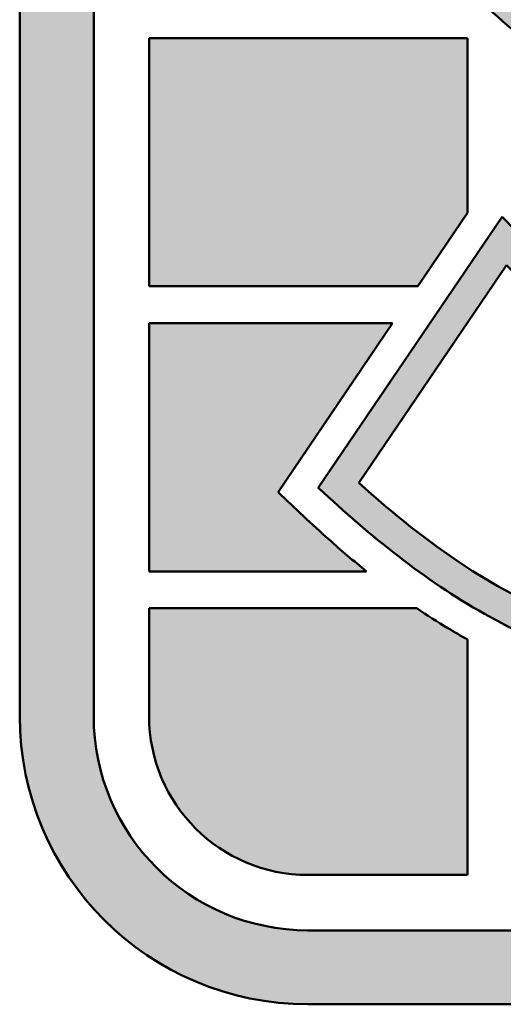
# Model space of a CAD drawing. Header units: inches. Extents: x 5 to 1128, y -85 to 748.
# Tile 513 of 656: x 917.58 to 922.79, y 69.66 to 80.26. Entities that reach past the tile are written whole.
import ezdxf
from ezdxf.enums import TextEntityAlignment as Align

# ---------------------------------------------------------------- set-up
doc = ezdxf.new("R2010")
doc.units = ezdxf.units.IN
doc.header["$LTSCALE"] = 32
doc.header["$MEASUREMENT"] = 0
doc.layers.add('No Plot', color=7, linetype='Continuous', lineweight=25, plot=False)
doc.layers.add('Title (ANSI)', color=7, linetype='Continuous', lineweight=50)
doc.styles.get("Standard").update_dxf_attribs({"font": 'arial.ttf'})

# ---------------------------------------------------------------- blocks, each defined once
blk = doc.blocks.new('Title Blocks SUPERIOR TITLE')
at = {"lineweight": 25}
h = blk.add_hatch(color=256, dxfattribs=at)
edge = h.paths.add_edge_path()
edge.add_arc((48.40151870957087, 4.51475434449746), 0.09685193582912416, 0, 90)
edge.add_line((48.40151870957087, 4.611606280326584), (48.05526364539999, 4.611606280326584))
edge.add_arc((48.05526364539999, 4.51475434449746), 0.09685193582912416, 90, 180)
edge.add_line((47.95841170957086, 4.51475434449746), (47.95841170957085, 4.046202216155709))
edge.add_arc((48.05526364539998, 4.046202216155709), 0.09685193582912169, 180, 270)
edge.add_line((48.05526364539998, 3.949350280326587), (48.40151870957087, 3.949350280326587))
edge.add_arc((48.40151870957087, 4.046202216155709), 0.09685193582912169, 270, 360)
edge.add_line((48.49837064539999, 4.046202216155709), (48.49837064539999, 4.141587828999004))
edge.add_spline(control_points=[(48.49837064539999, 4.141587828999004), (48.49674123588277, 4.142162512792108), (48.49127247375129, 4.144234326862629), (48.48284872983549, 4.148197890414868), (48.47639118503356, 4.152135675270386), (48.47352409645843, 4.154046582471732)], knot_values=[0.3123668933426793, 0.3123668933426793, 0.3123668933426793, 0.3123668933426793, 0.3271695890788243, 0.362457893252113, 0.3919607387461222, 0.3919607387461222, 0.3919607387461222, 0.3919607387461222], degree=3, periodic=0)
edge.add_line((48.47352409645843, 4.154046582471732), (48.47352409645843, 4.046202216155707))
edge.add_arc((48.40151870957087, 4.046202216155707), 0.07200538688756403, -90, 0, ccw=False)
edge.add_line((48.40151870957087, 3.974196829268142), (48.05526364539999, 3.974196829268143))
edge.add_arc((48.05526364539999, 4.046202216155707), 0.07200538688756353, 180, 270, ccw=False)
edge.add_line((47.98325825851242, 4.046202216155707), (47.98325825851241, 4.514754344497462))
edge.add_arc((48.05526364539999, 4.514754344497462), 0.07200538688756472, 90, 180, ccw=False)
edge.add_line((48.05526364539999, 4.586759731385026), (48.40151870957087, 4.586759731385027))
edge.add_arc((48.40151870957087, 4.514754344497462), 0.07200538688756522, 0, 90, ccw=False)
edge.add_line((48.47352409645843, 4.514754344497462), (48.47352409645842, 4.394317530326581))
edge.add_line((48.47352409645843, 4.394317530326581), (48.49837064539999, 4.394317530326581))
edge.add_line((48.49837064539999, 4.394317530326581), (48.49837064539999, 4.514754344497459))
h = blk.add_hatch(color=256, dxfattribs=at)
edge = h.paths.add_edge_path(flags=0)
edge.add_line((48.12203232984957, 4.19792422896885), (48.07237283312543, 4.124677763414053))
edge.add_spline(control_points=[(48.07237283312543, 4.124677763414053), (48.08389312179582, 4.114359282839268), (48.09548218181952, 4.104968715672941), (48.13690336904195, 4.077860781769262), (48.17134712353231, 4.065442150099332), (48.24062919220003, 4.0571486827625), (48.27599599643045, 4.061759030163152), (48.33854585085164, 4.089840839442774), (48.36454405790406, 4.112935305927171), (48.39252985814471, 4.172570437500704), (48.39486209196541, 4.20835291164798), (48.37856456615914, 4.254278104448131), (48.36942254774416, 4.268176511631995), (48.34539830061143, 4.291678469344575), (48.33089450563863, 4.3010988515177), (48.29802154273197, 4.315908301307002), (48.2793471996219, 4.322218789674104), (48.25363411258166, 4.331817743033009), (48.24634366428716, 4.334542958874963), (48.23532956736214, 4.338844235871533), (48.2316196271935, 4.340331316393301), (48.22400414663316, 4.343524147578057), (48.22000717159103, 4.345140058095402), (48.21320914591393, 4.348821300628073), (48.21091018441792, 4.35019874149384), (48.20638407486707, 4.353429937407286), (48.20447086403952, 4.355050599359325), (48.20197228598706, 4.357241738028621), (48.20105639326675, 4.358082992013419), (48.19899528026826, 4.360145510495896), (48.19698832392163, 4.362384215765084), (48.19312222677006, 4.368599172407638), (48.19131228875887, 4.374053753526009), (48.18977312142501, 4.384550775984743), (48.19070549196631, 4.391965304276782), (48.19852012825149, 4.406274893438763), (48.2053834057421, 4.41189060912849), (48.21682146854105, 4.417624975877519), (48.22254251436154, 4.418834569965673), (48.23386422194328, 4.420832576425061), (48.24173978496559, 4.421632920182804), (48.26143970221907, 4.420545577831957), (48.27078517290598, 4.418169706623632), (48.29669913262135, 4.410116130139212), (48.31234503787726, 4.402127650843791), (48.33185781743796, 4.387354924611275), (48.33704662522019, 4.38273038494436), (48.34187494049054, 4.378085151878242)], knot_values=[-2.611226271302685, -2.611226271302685, -2.611226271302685, -2.611226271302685, -2.473136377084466, -2.473136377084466, -2.145660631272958, -2.145660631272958, -1.818184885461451, -1.818184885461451, -1.490709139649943, -1.490709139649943, -1.163233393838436, -1.163233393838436, -0.9947895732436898, -0.9947895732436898, -0.8263457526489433, -0.8263457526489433, -0.6579019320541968, -0.6579019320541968, -0.591755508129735, -0.591755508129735, -0.5586822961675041, -0.5586822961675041, -0.5256090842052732, -0.5256090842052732, -0.5103147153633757, -0.5103147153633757, -0.4950203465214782, -0.4950203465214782, -0.4873731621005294, -0.4873731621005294, -0.4797259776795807, -0.4797259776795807, -0.4672508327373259, -0.4672508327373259, -0.4398184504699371, -0.4398184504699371, -0.4123860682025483, -0.4123860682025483, -0.3799577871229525, -0.3799577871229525, -0.329556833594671, -0.329556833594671, -0.2534842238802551, -0.2534842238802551, -0.1267421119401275, -0.1267421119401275, -0.07348932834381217, -0.07348932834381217, -0.07348932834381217, -0.07348932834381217], degree=3, periodic=0)
edge.add_line((48.34187494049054, 4.378085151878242), (48.38437087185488, 4.447678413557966))
edge.add_spline(control_points=[(48.38437087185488, 4.447678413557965), (48.36984442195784, 4.460583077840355), (48.35491558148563, 4.470924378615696), (48.31602962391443, 4.489942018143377), (48.29255339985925, 4.496786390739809), (48.24439996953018, 4.502624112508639), (48.21997523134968, 4.5015072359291), (48.16495875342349, 4.48770360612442), (48.13462879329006, 4.470535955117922), (48.0974059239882, 4.422444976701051), (48.08875817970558, 4.390668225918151), (48.09405916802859, 4.326116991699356), (48.11237698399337, 4.296722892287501), (48.16204397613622, 4.263301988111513), (48.18842777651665, 4.254071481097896), (48.22453955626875, 4.241225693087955), (48.23339374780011, 4.238045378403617), (48.24908233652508, 4.231943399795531), (48.25609057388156, 4.229148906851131), (48.26707464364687, 4.223173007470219), (48.27011363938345, 4.221439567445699), (48.27824309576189, 4.215706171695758), (48.28290853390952, 4.211569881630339), (48.28979789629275, 4.199092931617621), (48.29086555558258, 4.192538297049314), (48.2906459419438, 4.177307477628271), (48.28580914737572, 4.166283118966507), (48.2731222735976, 4.153442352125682), (48.26581417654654, 4.149899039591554), (48.25259501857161, 4.145498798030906), (48.24635676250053, 4.144525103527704), (48.2263119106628, 4.143212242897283), (48.21313872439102, 4.145754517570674), (48.18202166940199, 4.155328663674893), (48.16451373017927, 4.163997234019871), (48.13859567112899, 4.182349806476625), (48.12987961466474, 4.190166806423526), (48.12203232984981, 4.197924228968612)], knot_values=[-2.555228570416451, -2.555228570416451, -2.555228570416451, -2.555228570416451, -2.376769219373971, -2.376769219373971, -2.149637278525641, -2.149637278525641, -1.922505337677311, -1.922505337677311, -1.607123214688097, -1.607123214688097, -1.303119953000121, -1.303119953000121, -0.9648440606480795, -0.9648440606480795, -0.7153041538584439, -0.7153041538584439, -0.6364525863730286, -0.6364525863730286, -0.5784688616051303, -0.5784688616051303, -0.5487394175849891, -0.5487394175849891, -0.5243886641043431, -0.5243886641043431, -0.5000379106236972, -0.5000379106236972, -0.4598585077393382, -0.4598585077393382, -0.4196791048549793, -0.4196791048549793, -0.3794997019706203, -0.3794997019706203, -0.2890265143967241, -0.2890265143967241, -0.136822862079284, -0.136822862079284, -0.04867258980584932, -0.04867258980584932, -0.04867258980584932, -0.04867258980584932], degree=3, periodic=0)
edge = h.paths.add_edge_path()
edge.add_spline(control_points=[(48.05877050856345, 4.123063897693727), (48.07641890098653, 4.106730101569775), (48.09428552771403, 4.092036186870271), (48.15847185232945, 4.056147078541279), (48.21024418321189, 4.044502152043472), (48.30856415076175, 4.058299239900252), (48.35636583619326, 4.084253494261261), (48.39309894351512, 4.145677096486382), (48.39985296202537, 4.168015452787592), (48.40219916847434, 4.213627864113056), (48.39794447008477, 4.236527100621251), (48.37731896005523, 4.276597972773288), (48.36105991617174, 4.292996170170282), (48.32242487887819, 4.318155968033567), (48.29987290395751, 4.325645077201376), (48.26890446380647, 4.337171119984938), (48.26093571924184, 4.340126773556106), (48.24479921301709, 4.346238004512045), (48.23696290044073, 4.349245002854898), (48.22465836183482, 4.354535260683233), (48.22048996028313, 4.356387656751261), (48.21433410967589, 4.360409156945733), (48.21255492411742, 4.361781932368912), (48.20944173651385, 4.364451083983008), (48.20837863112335, 4.365344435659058), (48.20454951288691, 4.369328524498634), (48.20202588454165, 4.373773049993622), (48.20045394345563, 4.381769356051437), (48.20060257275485, 4.385046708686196), (48.20341590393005, 4.395608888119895), (48.20845598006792, 4.401469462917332), (48.21976050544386, 4.407867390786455), (48.22522747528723, 4.408818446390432), (48.23771197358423, 4.410951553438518), (48.24619531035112, 4.41143760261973), (48.26434451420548, 4.408994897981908), (48.2739490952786, 4.406688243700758), (48.29761200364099, 4.398099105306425), (48.3107489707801, 4.390749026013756), (48.33042192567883, 4.375101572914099), (48.33723442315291, 4.368255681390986), (48.34385029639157, 4.36145440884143)], knot_values=[0.03753271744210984, 0.03753271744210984, 0.03753271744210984, 0.03753271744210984, 0.2457121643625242, 0.2457121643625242, 0.6937600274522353, 0.6937600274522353, 1.141807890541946, 1.141807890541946, 1.351168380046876, 1.351168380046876, 1.560528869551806, 1.560528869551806, 1.769889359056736, 1.769889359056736, 1.979249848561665, 1.979249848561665, 2.052495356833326, 2.052495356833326, 2.125740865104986, 2.125740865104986, 2.160647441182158, 2.160647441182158, 2.175364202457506, 2.175364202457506, 2.190080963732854, 2.190080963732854, 2.204797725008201, 2.204797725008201, 2.226855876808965, 2.226855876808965, 2.25865994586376, 2.25865994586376, 2.299207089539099, 2.299207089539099, 2.357341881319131, 2.357341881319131, 2.438938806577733, 2.438938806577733, 2.55698120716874, 2.55698120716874, 2.637490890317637, 2.637490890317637, 2.637490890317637, 2.637490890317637], degree=3, periodic=0)
edge.add_line((48.34385029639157, 4.36145440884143), (48.39765634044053, 4.449569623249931))
edge.add_spline(control_points=[(48.39765634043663, 4.449569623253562), (48.38524605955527, 4.461390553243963), (48.37272156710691, 4.471556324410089), (48.34147403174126, 4.48989645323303), (48.3236357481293, 4.497661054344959), (48.26483195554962, 4.514212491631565), (48.22114348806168, 4.515091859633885), (48.15045771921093, 4.491776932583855), (48.12137935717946, 4.473173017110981), (48.08531686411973, 4.420203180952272), (48.07760756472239, 4.386493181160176), (48.08465043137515, 4.327462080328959), (48.09672692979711, 4.302859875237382), (48.13206598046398, 4.268839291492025), (48.15171532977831, 4.257909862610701), (48.19505259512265, 4.240178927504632), (48.21725891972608, 4.233292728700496), (48.24820215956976, 4.221145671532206), (48.25622216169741, 4.217788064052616), (48.26788636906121, 4.210324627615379), (48.27184026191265, 4.208242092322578), (48.27986922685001, 4.196972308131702), (48.28078187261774, 4.190456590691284), (48.2798738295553, 4.179079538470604), (48.2769688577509, 4.172557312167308), (48.26952000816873, 4.16416237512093), (48.26481700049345, 4.16118899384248), (48.25583063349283, 4.157233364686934), (48.25128979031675, 4.156046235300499), (48.23436868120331, 4.153207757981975), (48.2219325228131, 4.154557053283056), (48.19928760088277, 4.160455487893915), (48.18885598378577, 4.164694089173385), (48.16147208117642, 4.177767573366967), (48.14515647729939, 4.189529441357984), (48.12777892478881, 4.206660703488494), (48.12415032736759, 4.210453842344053), (48.12057678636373, 4.214226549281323)], knot_values=[0.02352954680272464, 0.02352954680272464, 0.02352954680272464, 0.02352954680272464, 0.1734054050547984, 0.1734054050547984, 0.3468108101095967, 0.3468108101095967, 0.7210667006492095, 0.7210667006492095, 1.018589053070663, 1.018589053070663, 1.316111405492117, 1.316111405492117, 1.563749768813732, 1.563749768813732, 1.767977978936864, 1.767977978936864, 1.972206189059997, 1.972206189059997, 2.042371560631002, 2.042371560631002, 2.075170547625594, 2.075170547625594, 2.107969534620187, 2.107969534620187, 2.140768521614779, 2.140768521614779, 2.173567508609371, 2.173567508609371, 2.206366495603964, 2.206366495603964, 2.298331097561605, 2.298331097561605, 2.390295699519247, 2.390295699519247, 2.545872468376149, 2.545872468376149, 2.590392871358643, 2.590392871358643, 2.590392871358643, 2.590392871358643], degree=3, periodic=0)
edge.add_line((48.12057678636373, 4.214226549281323), (48.05877050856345, 4.123063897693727))
blk.add_hatch(color=256, dxfattribs=at).paths.add_polyline_path([(48.00189221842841, 4.274267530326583), (48.00189221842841, 4.190806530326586), (48.09219036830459, 4.190806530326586), (48.10892828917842, 4.215494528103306), (48.10892828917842, 4.274267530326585)])
h = blk.add_hatch(color=256, dxfattribs=at)
edge = h.paths.add_edge_path()
edge.add_line((48.00189221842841, 4.178385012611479), (48.00189221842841, 4.094924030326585))
edge.add_line((48.00189221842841, 4.094924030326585), (48.07499058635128, 4.094924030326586))
edge.add_spline(control_points=[(48.07499058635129, 4.094924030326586), (48.07069862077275, 4.098374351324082), (48.06056831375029, 4.107030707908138), (48.05090569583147, 4.116185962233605), (48.04523970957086, 4.121555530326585)], knot_values=[2.548570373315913, 2.548570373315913, 2.548570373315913, 2.548570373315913, 2.595755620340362, 2.662665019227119, 2.662665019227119, 2.662665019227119, 2.662665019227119], degree=3, periodic=0)
edge.add_line((48.04523970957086, 4.121555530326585), (48.08376885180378, 4.178385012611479))
edge.add_line((48.08376885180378, 4.178385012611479), (48.00189221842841, 4.178385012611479))
h = blk.add_hatch(color=256, dxfattribs=at)
edge = h.paths.add_edge_path()
edge.add_spline(control_points=[(48.10892828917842, 4.071989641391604), (48.10671951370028, 4.073233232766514), (48.10093970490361, 4.076600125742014), (48.09529303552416, 4.080187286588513), (48.09184597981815, 4.08250251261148)], knot_values=[2.431448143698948, 2.431448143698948, 2.431448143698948, 2.431448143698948, 2.453162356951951, 2.488742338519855, 2.488742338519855, 2.488742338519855, 2.488742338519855], degree=3, periodic=0)
edge.add_line((48.09184597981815, 4.08250251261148), (48.00189221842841, 4.082502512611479))
edge.add_line((48.00189221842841, 4.082502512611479), (48.00189221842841, 4.046202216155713))
edge.add_arc((48.05526364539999, 4.046202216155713), 0.05337142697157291, 180, 270)
edge.add_line((48.05526364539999, 3.99283078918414), (48.10892828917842, 3.99283078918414))
edge.add_line((48.10892828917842, 3.99283078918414), (48.10892828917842, 4.071989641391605))
at = {"layer": 'No Plot', "color": 7, "linetype": 'Continuous', "lineweight": 25}
for p, q in [((47.95841170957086, 4.046202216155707), (47.95841170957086, 4.51475434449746)), ((47.98325825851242, 4.046202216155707), (47.98325825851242, 4.51475434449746)), ((48.00189221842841, 4.274267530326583), (48.10892828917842, 4.274267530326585)), ((48.00189221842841, 4.274267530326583), (48.00189221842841, 4.190806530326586)), ((48.10892828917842, 4.215494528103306), (48.10892828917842, 4.274267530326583)), ((48.05877050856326, 4.123063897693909), (48.12057678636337, 4.214226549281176)), ((48.09219036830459, 4.190806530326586), (48.10892828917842, 4.215494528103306)), ((48.07237283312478, 4.124677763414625), (48.12203232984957, 4.197924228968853)), ((48.00189221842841, 4.190806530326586), (48.09219036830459, 4.190806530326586)), ((48.00189221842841, 4.178385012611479), (48.08376885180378, 4.178385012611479)), ((48.00189221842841, 4.178385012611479), (48.00189221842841, 4.094924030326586)), ((48.04523970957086, 4.121555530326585), (48.08376885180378, 4.178385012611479)), ((48.00189221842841, 4.094924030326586), (48.07499058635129, 4.094924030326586)), ((48.00189221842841, 4.046202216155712), (48.00189221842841, 4.082502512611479)), ((48.00189221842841, 4.082502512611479), (48.09184597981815, 4.082502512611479)), ((48.10892828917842, 3.99283078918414), (48.10892828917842, 4.071989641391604)), ((48.10892828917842, 3.99283078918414), (48.05526364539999, 3.99283078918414)), ((48.40151870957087, 3.974196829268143), (48.05526364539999, 3.974196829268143)), ((48.40151870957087, 3.949350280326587), (48.05526364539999, 3.949350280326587))]:
    blk.add_line(p, q, dxfattribs=at)
for centre, radius in [((48.05526364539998, 4.04620221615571), 0.09685193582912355), ((48.05526364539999, 4.046202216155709), 0.0720053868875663), ((48.05526364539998, 4.046202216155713), 0.05337142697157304)]:
    blk.add_arc(centre, radius, 180, 270, dxfattribs=at)
for points, knots in [([(48.39765634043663, 4.449569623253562), (48.38524605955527, 4.461390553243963), (48.37272156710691, 4.471556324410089), (48.34147403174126, 4.48989645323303), (48.3236357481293, 4.497661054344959), (48.26483195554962, 4.514212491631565), (48.22114348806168, 4.515091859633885), (48.15045771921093, 4.491776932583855), (48.12137935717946, 4.473173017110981), (48.08531686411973, 4.420203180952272), (48.07760756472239, 4.386493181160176), (48.08465043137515, 4.327462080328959), (48.09672692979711, 4.302859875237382), (48.13206598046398, 4.268839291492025), (48.15171532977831, 4.257909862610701), (48.19505259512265, 4.240178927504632), (48.21725891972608, 4.233292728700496), (48.24820215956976, 4.221145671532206), (48.25622216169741, 4.217788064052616), (48.26788636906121, 4.210324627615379), (48.27184026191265, 4.208242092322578), (48.27986922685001, 4.196972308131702), (48.28078187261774, 4.190456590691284), (48.2798738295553, 4.179079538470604), (48.2769688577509, 4.172557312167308), (48.26952000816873, 4.16416237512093), (48.26481700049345, 4.16118899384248), (48.25583063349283, 4.157233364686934), (48.25128979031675, 4.156046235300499), (48.23436868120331, 4.153207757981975), (48.2219325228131, 4.154557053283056), (48.19928760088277, 4.160455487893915), (48.18885598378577, 4.164694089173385), (48.16147208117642, 4.177767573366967), (48.14515647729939, 4.189529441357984), (48.12777892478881, 4.206660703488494), (48.12415032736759, 4.210453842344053), (48.12057678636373, 4.214226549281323)], [0.02352954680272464, 0.02352954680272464, 0.02352954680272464, 0.02352954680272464, 0.1734054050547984, 0.1734054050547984, 0.3468108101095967, 0.3468108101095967, 0.7210667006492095, 0.7210667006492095, 1.018589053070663, 1.018589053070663, 1.316111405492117, 1.316111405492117, 1.563749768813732, 1.563749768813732, 1.767977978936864, 1.767977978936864, 1.972206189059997, 1.972206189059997, 2.042371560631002, 2.042371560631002, 2.075170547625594, 2.075170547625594, 2.107969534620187, 2.107969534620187, 2.140768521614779, 2.140768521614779, 2.173567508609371, 2.173567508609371, 2.206366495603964, 2.206366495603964, 2.298331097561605, 2.298331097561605, 2.390295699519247, 2.390295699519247, 2.545872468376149, 2.545872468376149, 2.590392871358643, 2.590392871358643, 2.590392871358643, 2.590392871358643]), ([(48.38437087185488, 4.447678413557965), (48.36984442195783, 4.460583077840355), (48.35491558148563, 4.470924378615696), (48.31602962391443, 4.489942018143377), (48.29255339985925, 4.496786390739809), (48.24439996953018, 4.502624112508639), (48.21997523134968, 4.501507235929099), (48.16495875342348, 4.48770360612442), (48.13462879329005, 4.470535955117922), (48.0974059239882, 4.422444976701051), (48.08875817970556, 4.390668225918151), (48.09405916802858, 4.326116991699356), (48.11237698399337, 4.296722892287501), (48.16204397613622, 4.263301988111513), (48.18842777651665, 4.254071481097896), (48.22453955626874, 4.241225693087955), (48.23339374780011, 4.238045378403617), (48.24908233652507, 4.231943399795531), (48.25609057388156, 4.229148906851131), (48.26707464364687, 4.223173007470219), (48.27011363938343, 4.221439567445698), (48.27824309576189, 4.215706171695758), (48.28290853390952, 4.211569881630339), (48.28979789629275, 4.199092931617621), (48.29086555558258, 4.192538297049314), (48.29064594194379, 4.177307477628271), (48.28580914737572, 4.166283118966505), (48.27312227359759, 4.153442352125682), (48.26581417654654, 4.149899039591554), (48.25259501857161, 4.145498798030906), (48.24635676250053, 4.144525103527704), (48.22631191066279, 4.143212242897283), (48.21313872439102, 4.145754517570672), (48.18202166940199, 4.155328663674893), (48.16451373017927, 4.163997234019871), (48.13859567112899, 4.182349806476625), (48.12987961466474, 4.190166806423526), (48.12203232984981, 4.197924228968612)], [0.04867258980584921, 0.04867258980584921, 0.04867258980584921, 0.04867258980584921, 0.2271319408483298, 0.2271319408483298, 0.4542638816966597, 0.4542638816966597, 0.6813958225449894, 0.6813958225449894, 0.9967779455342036, 0.9967779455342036, 1.300781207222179, 1.300781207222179, 1.639057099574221, 1.639057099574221, 1.888597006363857, 1.888597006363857, 1.967448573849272, 1.967448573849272, 2.02543229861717, 2.02543229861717, 2.055161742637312, 2.055161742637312, 2.079512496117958, 2.079512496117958, 2.103863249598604, 2.103863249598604, 2.144042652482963, 2.144042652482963, 2.184222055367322, 2.184222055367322, 2.22440145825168, 2.22440145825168, 2.314874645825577, 2.314874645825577, 2.467078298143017, 2.467078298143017, 2.555228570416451, 2.555228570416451, 2.555228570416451, 2.555228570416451]), ([(48.34187494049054, 4.378085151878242), (48.33704662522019, 4.382730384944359), (48.33185781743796, 4.387354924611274), (48.31234503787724, 4.402127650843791), (48.29669913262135, 4.410116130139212), (48.27078517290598, 4.418169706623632), (48.26143970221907, 4.420545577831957), (48.24173978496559, 4.421632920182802), (48.23386422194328, 4.420832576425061), (48.22254251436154, 4.418834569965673), (48.21682146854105, 4.417624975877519), (48.2053834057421, 4.41189060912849), (48.19852012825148, 4.406274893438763), (48.1907054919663, 4.391965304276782), (48.18977312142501, 4.384550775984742), (48.19131228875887, 4.374053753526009), (48.19312222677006, 4.368599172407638), (48.19698832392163, 4.362384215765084), (48.19899528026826, 4.360145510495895), (48.20105639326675, 4.358082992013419), (48.20197228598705, 4.357241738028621), (48.20447086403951, 4.355050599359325), (48.20638407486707, 4.353429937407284), (48.21091018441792, 4.35019874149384), (48.21320914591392, 4.348821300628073), (48.22000717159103, 4.345140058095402), (48.22400414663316, 4.343524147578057), (48.2316196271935, 4.340331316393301), (48.23532956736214, 4.338844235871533), (48.24634366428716, 4.334542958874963), (48.25363411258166, 4.331817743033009), (48.2793471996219, 4.322218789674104), (48.29802154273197, 4.315908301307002), (48.33089450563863, 4.3010988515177), (48.34539830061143, 4.291678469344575), (48.36942254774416, 4.268176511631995), (48.37856456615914, 4.254278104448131), (48.3948620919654, 4.20835291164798), (48.39252985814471, 4.172570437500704), (48.36454405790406, 4.112935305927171), (48.33854585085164, 4.089840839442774), (48.27599599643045, 4.061759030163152), (48.24062919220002, 4.0571486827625), (48.17134712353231, 4.065442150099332), (48.13690336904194, 4.077860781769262), (48.09548218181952, 4.104968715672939), (48.08389312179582, 4.114359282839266), (48.07237283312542, 4.124677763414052)], [0.07348932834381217, 0.07348932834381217, 0.07348932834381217, 0.07348932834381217, 0.1267421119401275, 0.1267421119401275, 0.2534842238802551, 0.2534842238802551, 0.329556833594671, 0.329556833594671, 0.3799577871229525, 0.3799577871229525, 0.4123860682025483, 0.4123860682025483, 0.4398184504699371, 0.4398184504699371, 0.4672508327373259, 0.4672508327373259, 0.4797259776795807, 0.4797259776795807, 0.4873731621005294, 0.4873731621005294, 0.4950203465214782, 0.4950203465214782, 0.5103147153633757, 0.5103147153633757, 0.5256090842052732, 0.5256090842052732, 0.5586822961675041, 0.5586822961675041, 0.591755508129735, 0.591755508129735, 0.6579019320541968, 0.6579019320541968, 0.8263457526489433, 0.8263457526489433, 0.9947895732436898, 0.9947895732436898, 1.163233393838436, 1.163233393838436, 1.490709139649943, 1.490709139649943, 1.818184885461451, 1.818184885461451, 2.145660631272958, 2.145660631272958, 2.473136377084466, 2.473136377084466, 2.611226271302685, 2.611226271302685, 2.611226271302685, 2.611226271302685]), ([(48.34385029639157, 4.361454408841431), (48.33723442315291, 4.368255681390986), (48.33042192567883, 4.375101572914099), (48.3107489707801, 4.390749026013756), (48.29761200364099, 4.398099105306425), (48.2739490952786, 4.406688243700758), (48.26434451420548, 4.408994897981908), (48.24619531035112, 4.41143760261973), (48.23771197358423, 4.410951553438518), (48.22522747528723, 4.408818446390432), (48.21976050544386, 4.407867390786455), (48.20845598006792, 4.401469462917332), (48.20341590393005, 4.395608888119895), (48.20060257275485, 4.385046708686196), (48.20045394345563, 4.381769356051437), (48.20202588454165, 4.373773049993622), (48.20454951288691, 4.369328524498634), (48.20837863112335, 4.365344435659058), (48.20944173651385, 4.364451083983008), (48.21255492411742, 4.361781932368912), (48.21433410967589, 4.360409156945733), (48.22048996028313, 4.356387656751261), (48.22465836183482, 4.354535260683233), (48.23696290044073, 4.349245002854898), (48.24479921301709, 4.346238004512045), (48.26093571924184, 4.340126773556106), (48.26890446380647, 4.337171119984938), (48.29987290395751, 4.325645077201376), (48.32242487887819, 4.318155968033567), (48.36105991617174, 4.292996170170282), (48.37731896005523, 4.276597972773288), (48.39794447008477, 4.236527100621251), (48.40219916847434, 4.213627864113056), (48.39985296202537, 4.168015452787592), (48.39309894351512, 4.145677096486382), (48.35636583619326, 4.084253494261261), (48.30856415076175, 4.058299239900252), (48.21024418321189, 4.044502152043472), (48.15847185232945, 4.056147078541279), (48.09428552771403, 4.092036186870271), (48.07641890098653, 4.106730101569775), (48.05877050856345, 4.123063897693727)], [0.03753271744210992, 0.03753271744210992, 0.03753271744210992, 0.03753271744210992, 0.1180424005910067, 0.1180424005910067, 0.2360848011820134, 0.2360848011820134, 0.317681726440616, 0.317681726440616, 0.3758165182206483, 0.3758165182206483, 0.4163636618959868, 0.4163636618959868, 0.4481677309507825, 0.4481677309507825, 0.4702258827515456, 0.4702258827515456, 0.4849426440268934, 0.4849426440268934, 0.4996594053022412, 0.4996594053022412, 0.5143761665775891, 0.5143761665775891, 0.5492827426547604, 0.5492827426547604, 0.6225282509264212, 0.6225282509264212, 0.6957737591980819, 0.6957737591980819, 0.9051342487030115, 0.9051342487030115, 1.114494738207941, 1.114494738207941, 1.323855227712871, 1.323855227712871, 1.5332157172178, 1.5332157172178, 1.981263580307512, 1.981263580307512, 2.429311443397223, 2.429311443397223, 2.637490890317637, 2.637490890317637, 2.637490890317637, 2.637490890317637]), ([(48.07499058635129, 4.094924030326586), (48.07069862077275, 4.098374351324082), (48.06056831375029, 4.107030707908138), (48.05090569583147, 4.116185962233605), (48.04523970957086, 4.121555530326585)], [2.548570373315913, 2.548570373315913, 2.548570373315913, 2.548570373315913, 2.595755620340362, 2.662665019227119, 2.662665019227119, 2.662665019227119, 2.662665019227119]), ([(48.10892828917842, 4.071989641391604), (48.10671951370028, 4.073233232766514), (48.10093970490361, 4.076600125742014), (48.09529303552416, 4.080187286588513), (48.09184597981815, 4.08250251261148)], [2.431448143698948, 2.431448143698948, 2.431448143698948, 2.431448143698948, 2.453162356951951, 2.488742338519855, 2.488742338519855, 2.488742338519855, 2.488742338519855])]:
    blk.add_open_spline(points, degree=3, knots=knots, dxfattribs=at)
at = {"layer": 'Title (ANSI)'}
for p, q in [((47.95841170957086, 4.51475434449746), (47.95841170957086, 4.046202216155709)), ((47.98325825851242, 4.046202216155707), (47.98325825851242, 4.514754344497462)), ((48.00189221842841, 4.274267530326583), (48.00189221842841, 4.190806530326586)), ((48.10892828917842, 4.274267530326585), (48.00189221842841, 4.274267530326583)), ((48.10892828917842, 4.215494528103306), (48.10892828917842, 4.274267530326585)), ((48.12057678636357, 4.214226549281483), (48.05877050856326, 4.123063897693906)), ((48.09219036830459, 4.190806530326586), (48.10892828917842, 4.215494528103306)), ((48.07237283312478, 4.124677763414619), (48.12203232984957, 4.19792422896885)), ((48.00189221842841, 4.190806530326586), (48.09219036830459, 4.190806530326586)), ((48.00189221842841, 4.178385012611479), (48.00189221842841, 4.094924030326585)), ((48.08376885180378, 4.178385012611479), (48.00189221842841, 4.178385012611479)), ((48.04523970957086, 4.121555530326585), (48.08376885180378, 4.178385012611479)), ((48.00189221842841, 4.094924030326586), (48.07499058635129, 4.094924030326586)), ((48.09184597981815, 4.082502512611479), (48.00189221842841, 4.082502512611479)), ((48.00189221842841, 4.082502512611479), (48.00189221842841, 4.046202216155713)), ((48.10892828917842, 3.99283078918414), (48.10892828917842, 4.071989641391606)), ((48.05526364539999, 3.99283078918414), (48.10892828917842, 3.99283078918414)), ((48.40151870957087, 3.974196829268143), (48.05526364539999, 3.974196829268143)), ((48.05526364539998, 3.949350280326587), (48.40151870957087, 3.949350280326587))]:
    blk.add_line(p, q, dxfattribs=at)
for centre, radius in [((48.05526364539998, 4.046202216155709), 0.09685193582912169), ((48.05526364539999, 4.046202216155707), 0.07200538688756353), ((48.05526364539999, 4.046202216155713), 0.05337142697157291)]:
    blk.add_arc(centre, radius, 180, 270, dxfattribs=at)
for points, knots in [([(48.39765634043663, 4.449569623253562), (48.38524605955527, 4.461390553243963), (48.37272156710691, 4.471556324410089), (48.34147403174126, 4.48989645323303), (48.3236357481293, 4.497661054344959), (48.26483195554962, 4.514212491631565), (48.22114348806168, 4.515091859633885), (48.15045771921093, 4.491776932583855), (48.12137935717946, 4.473173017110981), (48.08531686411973, 4.420203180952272), (48.07760756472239, 4.386493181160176), (48.08465043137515, 4.327462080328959), (48.09672692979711, 4.302859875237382), (48.13206598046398, 4.268839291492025), (48.15171532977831, 4.257909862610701), (48.19505259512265, 4.240178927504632), (48.21725891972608, 4.233292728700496), (48.24820215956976, 4.221145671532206), (48.25622216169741, 4.217788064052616), (48.26788636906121, 4.210324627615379), (48.27184026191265, 4.208242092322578), (48.27986922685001, 4.196972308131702), (48.28078187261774, 4.190456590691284), (48.2798738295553, 4.179079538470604), (48.2769688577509, 4.172557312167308), (48.26952000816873, 4.16416237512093), (48.26481700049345, 4.16118899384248), (48.25583063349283, 4.157233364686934), (48.25128979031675, 4.156046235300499), (48.23436868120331, 4.153207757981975), (48.2219325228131, 4.154557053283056), (48.19928760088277, 4.160455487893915), (48.18885598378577, 4.164694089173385), (48.16147208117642, 4.177767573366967), (48.14515647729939, 4.189529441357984), (48.12777892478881, 4.206660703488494), (48.12415032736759, 4.210453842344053), (48.12057678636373, 4.214226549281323)], [0.02352954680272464, 0.02352954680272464, 0.02352954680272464, 0.02352954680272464, 0.1734054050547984, 0.1734054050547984, 0.3468108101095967, 0.3468108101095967, 0.7210667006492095, 0.7210667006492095, 1.018589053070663, 1.018589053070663, 1.316111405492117, 1.316111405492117, 1.563749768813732, 1.563749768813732, 1.767977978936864, 1.767977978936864, 1.972206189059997, 1.972206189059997, 2.042371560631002, 2.042371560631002, 2.075170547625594, 2.075170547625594, 2.107969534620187, 2.107969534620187, 2.140768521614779, 2.140768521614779, 2.173567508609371, 2.173567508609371, 2.206366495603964, 2.206366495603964, 2.298331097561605, 2.298331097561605, 2.390295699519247, 2.390295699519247, 2.545872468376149, 2.545872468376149, 2.590392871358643, 2.590392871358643, 2.590392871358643, 2.590392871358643]), ([(48.12203232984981, 4.197924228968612), (48.12987961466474, 4.190166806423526), (48.13859567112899, 4.182349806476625), (48.16451373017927, 4.163997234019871), (48.18202166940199, 4.155328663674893), (48.21313872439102, 4.145754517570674), (48.2263119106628, 4.143212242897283), (48.24635676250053, 4.144525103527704), (48.25259501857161, 4.145498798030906), (48.26581417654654, 4.149899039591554), (48.2731222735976, 4.153442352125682), (48.28580914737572, 4.166283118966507), (48.2906459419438, 4.177307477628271), (48.29086555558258, 4.192538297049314), (48.28979789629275, 4.199092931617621), (48.28290853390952, 4.211569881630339), (48.27824309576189, 4.215706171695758), (48.27011363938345, 4.221439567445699), (48.26707464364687, 4.223173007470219), (48.25609057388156, 4.229148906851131), (48.24908233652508, 4.231943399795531), (48.23339374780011, 4.238045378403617), (48.22453955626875, 4.241225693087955), (48.18842777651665, 4.254071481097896), (48.16204397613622, 4.263301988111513), (48.11237698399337, 4.296722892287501), (48.09405916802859, 4.326116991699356), (48.08875817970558, 4.390668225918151), (48.0974059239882, 4.422444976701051), (48.13462879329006, 4.470535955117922), (48.16495875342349, 4.48770360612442), (48.21997523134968, 4.5015072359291), (48.24439996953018, 4.502624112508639), (48.29255339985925, 4.496786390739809), (48.31602962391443, 4.489942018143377), (48.35491558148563, 4.470924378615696), (48.36984442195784, 4.460583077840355), (48.38437087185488, 4.447678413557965)], [0.04867258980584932, 0.04867258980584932, 0.04867258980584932, 0.04867258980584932, 0.136822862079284, 0.136822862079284, 0.2890265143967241, 0.2890265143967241, 0.3794997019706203, 0.3794997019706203, 0.4196791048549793, 0.4196791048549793, 0.4598585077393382, 0.4598585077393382, 0.5000379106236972, 0.5000379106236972, 0.5243886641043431, 0.5243886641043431, 0.5487394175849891, 0.5487394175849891, 0.5784688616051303, 0.5784688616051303, 0.6364525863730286, 0.6364525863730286, 0.7153041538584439, 0.7153041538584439, 0.9648440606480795, 0.9648440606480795, 1.303119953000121, 1.303119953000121, 1.607123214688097, 1.607123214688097, 1.922505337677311, 1.922505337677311, 2.149637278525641, 2.149637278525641, 2.376769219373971, 2.376769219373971, 2.555228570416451, 2.555228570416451, 2.555228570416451, 2.555228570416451]), ([(48.34187494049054, 4.378085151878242), (48.33704662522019, 4.38273038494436), (48.33185781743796, 4.387354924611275), (48.31234503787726, 4.402127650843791), (48.29669913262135, 4.410116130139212), (48.27078517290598, 4.418169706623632), (48.26143970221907, 4.420545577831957), (48.24173978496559, 4.421632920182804), (48.23386422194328, 4.420832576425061), (48.22254251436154, 4.418834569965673), (48.21682146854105, 4.417624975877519), (48.2053834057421, 4.41189060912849), (48.19852012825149, 4.406274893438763), (48.19070549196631, 4.391965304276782), (48.18977312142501, 4.384550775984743), (48.19131228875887, 4.374053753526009), (48.19312222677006, 4.368599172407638), (48.19698832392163, 4.362384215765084), (48.19899528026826, 4.360145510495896), (48.20105639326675, 4.358082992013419), (48.20197228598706, 4.357241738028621), (48.20447086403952, 4.355050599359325), (48.20638407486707, 4.353429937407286), (48.21091018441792, 4.35019874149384), (48.21320914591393, 4.348821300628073), (48.22000717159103, 4.345140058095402), (48.22400414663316, 4.343524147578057), (48.2316196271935, 4.340331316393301), (48.23532956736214, 4.338844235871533), (48.24634366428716, 4.334542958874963), (48.25363411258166, 4.331817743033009), (48.2793471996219, 4.322218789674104), (48.29802154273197, 4.315908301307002), (48.33089450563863, 4.3010988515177), (48.34539830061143, 4.291678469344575), (48.36942254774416, 4.268176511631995), (48.37856456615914, 4.254278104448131), (48.39486209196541, 4.20835291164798), (48.39252985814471, 4.172570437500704), (48.36454405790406, 4.112935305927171), (48.33854585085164, 4.089840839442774), (48.27599599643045, 4.061759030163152), (48.24062919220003, 4.0571486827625), (48.17134712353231, 4.065442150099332), (48.13690336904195, 4.077860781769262), (48.09548218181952, 4.104968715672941), (48.08389312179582, 4.114359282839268), (48.07237283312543, 4.124677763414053)], [0.07348932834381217, 0.07348932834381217, 0.07348932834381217, 0.07348932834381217, 0.1267421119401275, 0.1267421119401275, 0.2534842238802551, 0.2534842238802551, 0.329556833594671, 0.329556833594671, 0.3799577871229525, 0.3799577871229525, 0.4123860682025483, 0.4123860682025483, 0.4398184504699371, 0.4398184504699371, 0.4672508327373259, 0.4672508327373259, 0.4797259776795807, 0.4797259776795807, 0.4873731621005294, 0.4873731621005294, 0.4950203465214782, 0.4950203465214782, 0.5103147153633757, 0.5103147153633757, 0.5256090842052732, 0.5256090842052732, 0.5586822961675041, 0.5586822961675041, 0.591755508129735, 0.591755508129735, 0.6579019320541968, 0.6579019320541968, 0.8263457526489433, 0.8263457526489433, 0.9947895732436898, 0.9947895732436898, 1.163233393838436, 1.163233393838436, 1.490709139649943, 1.490709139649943, 1.818184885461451, 1.818184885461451, 2.145660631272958, 2.145660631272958, 2.473136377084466, 2.473136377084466, 2.611226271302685, 2.611226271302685, 2.611226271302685, 2.611226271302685]), ([(48.05877050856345, 4.123063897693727), (48.07641890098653, 4.106730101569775), (48.09428552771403, 4.092036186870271), (48.15847185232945, 4.056147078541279), (48.21024418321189, 4.044502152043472), (48.30856415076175, 4.058299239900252), (48.35636583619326, 4.084253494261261), (48.39309894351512, 4.145677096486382), (48.39985296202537, 4.168015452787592), (48.40219916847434, 4.213627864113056), (48.39794447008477, 4.236527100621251), (48.37731896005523, 4.276597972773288), (48.36105991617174, 4.292996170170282), (48.32242487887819, 4.318155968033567), (48.29987290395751, 4.325645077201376), (48.26890446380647, 4.337171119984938), (48.26093571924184, 4.340126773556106), (48.24479921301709, 4.346238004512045), (48.23696290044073, 4.349245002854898), (48.22465836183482, 4.354535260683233), (48.22048996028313, 4.356387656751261), (48.21433410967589, 4.360409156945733), (48.21255492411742, 4.361781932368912), (48.20944173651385, 4.364451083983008), (48.20837863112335, 4.365344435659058), (48.20454951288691, 4.369328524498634), (48.20202588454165, 4.373773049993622), (48.20045394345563, 4.381769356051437), (48.20060257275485, 4.385046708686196), (48.20341590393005, 4.395608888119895), (48.20845598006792, 4.401469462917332), (48.21976050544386, 4.407867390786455), (48.22522747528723, 4.408818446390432), (48.23771197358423, 4.410951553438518), (48.24619531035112, 4.41143760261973), (48.26434451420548, 4.408994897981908), (48.2739490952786, 4.406688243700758), (48.29761200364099, 4.398099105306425), (48.3107489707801, 4.390749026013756), (48.33042192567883, 4.375101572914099), (48.33723442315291, 4.368255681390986), (48.34385029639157, 4.36145440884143)], [0.03753271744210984, 0.03753271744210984, 0.03753271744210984, 0.03753271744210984, 0.2457121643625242, 0.2457121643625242, 0.6937600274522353, 0.6937600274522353, 1.141807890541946, 1.141807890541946, 1.351168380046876, 1.351168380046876, 1.560528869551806, 1.560528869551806, 1.769889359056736, 1.769889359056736, 1.979249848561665, 1.979249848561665, 2.052495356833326, 2.052495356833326, 2.125740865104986, 2.125740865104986, 2.160647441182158, 2.160647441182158, 2.175364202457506, 2.175364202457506, 2.190080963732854, 2.190080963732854, 2.204797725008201, 2.204797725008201, 2.226855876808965, 2.226855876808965, 2.25865994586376, 2.25865994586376, 2.299207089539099, 2.299207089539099, 2.357341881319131, 2.357341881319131, 2.438938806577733, 2.438938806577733, 2.55698120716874, 2.55698120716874, 2.637490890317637, 2.637490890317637, 2.637490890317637, 2.637490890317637]), ([(48.07499058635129, 4.094924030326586), (48.07069862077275, 4.098374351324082), (48.06056831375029, 4.107030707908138), (48.05090569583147, 4.116185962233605), (48.04523970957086, 4.121555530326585)], [2.548570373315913, 2.548570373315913, 2.548570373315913, 2.548570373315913, 2.595755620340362, 2.662665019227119, 2.662665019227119, 2.662665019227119, 2.662665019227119]), ([(48.10892828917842, 4.071989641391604), (48.10671951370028, 4.073233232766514), (48.10093970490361, 4.076600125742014), (48.09529303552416, 4.080187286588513), (48.09184597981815, 4.08250251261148)], [2.431448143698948, 2.431448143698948, 2.431448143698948, 2.431448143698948, 2.453162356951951, 2.488742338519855, 2.488742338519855, 2.488742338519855, 2.488742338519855])]:
    blk.add_open_spline(points, degree=3, knots=knots, dxfattribs=at)
at = {"layer": 'Title (ANSI)', "lineweight": 30, "flags": 63}
for tag, p in [('REV._1_#', (41.28392944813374, 4.366243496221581)), ('REV_#1_DATE', (46.03392944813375, 4.366243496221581)), ('REV_#1_DRAWN', (46.53392944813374, 4.366243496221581)), ('REV_#1_APPR', (47.03392944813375, 4.366243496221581)), ('REV_#1_P.M.', (47.53392944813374, 4.366243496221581)), ('REV._2__#', (41.28392944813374, 4.178743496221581)), ('REV_#2_DATE', (46.03392944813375, 4.178743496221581)), ('REV_#2_DRAWN', (46.53392944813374, 4.178743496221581)), ('REV_#2_APPR', (47.03392944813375, 4.178743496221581)), ('REV_#2_P.M.', (47.53392944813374, 4.178743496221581)), ('REV._3_#', (41.28392944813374, 3.991243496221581)), ('REV_#3_DATE', (46.03392944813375, 3.991243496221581)), ('REV_#3_DRAWN', (46.53392944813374, 3.991243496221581)), ('REV_#3_APPR', (47.03392944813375, 3.991243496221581)), ('REV_#3_P.M.', (47.53392944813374, 3.991243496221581)), ('REV._4_#', (41.28392944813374, 3.803743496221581)), ('REV_#4_DATE', (46.03392944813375, 3.803743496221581)), ('REV_#4_DRAWN', (46.53392944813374, 3.803743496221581)), ('REV_#4_APPR', (47.03392944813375, 3.803743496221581)), ('REV_#4_P.M.', (47.53392944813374, 3.803743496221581)), ('REV._5_#', (41.28392944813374, 3.616243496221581)), ('REV_#5_DATE', (46.03392944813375, 3.616243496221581)), ('REV_#5_DRAWN', (46.53392944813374, 3.616243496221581)), ('REV_#5_APPR', (47.03392944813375, 3.616243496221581)), ('REV_#5_P.M.', (47.53392944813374, 3.616243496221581)), ('REV._6_#', (41.28392944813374, 3.428743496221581)), ('REV_#6_DATE', (46.03392944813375, 3.428743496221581)), ('REV_#6_DRAWN', (46.53392944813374, 3.428743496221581)), ('REV_#6_APPR', (47.03392944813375, 3.428743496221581)), ('REV_#6_P.M.', (47.53392944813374, 3.428743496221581))]:
    blk.add_attdef(tag, text='', height=0.0799999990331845, dxfattribs=at).set_placement(p, align=Align.MIDDLE_CENTER)
for tag, p in [('REVISION_#1_DESCRIPTION', (41.56392944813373, 4.366243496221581)), ('REVISION_#2_DESCRIPTION', (41.56392944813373, 4.178743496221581)), ('REVISION_#3_DESCRIPTION', (41.56392944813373, 3.991243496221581)), ('REVISION_#4_DESCRIPTION', (41.56392944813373, 3.803743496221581)), ('REVISION_#5_DESCRIPTION', (41.56392944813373, 3.616243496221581)), ('REVISION_#6_DESCRIPTION', (41.56392944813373, 3.428743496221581))]:
    blk.add_attdef(tag, text='', height=0.0799999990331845, dxfattribs=at).set_placement(p, align=Align.MIDDLE_LEFT)
for tag, height, p in [('DRAWING_NAME', 0.1249999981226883, (51.90892944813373, 3.679993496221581)), ('DRAWING_REV_#', 0.187999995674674, (54.28392944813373, 2.792493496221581))]:
    blk.add_attdef(tag, text='', height=height, dxfattribs=at).set_placement(p, align=Align.TOP_CENTER)
for tag, height, p in [('SCALE', 0.1000000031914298, (53.18892944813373, 2.867493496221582)), ('CONTRACTOR', 0.1249999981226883, (49.31392944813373, 3.242493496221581)), ('PROJECT', 0.1249999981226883, (51.93892944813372, 3.242493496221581)), ('DRAWN_BY_DATE', 0.1000000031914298, (49.31392944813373, 2.55499349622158)), ('DRAWN_BY_INITIAL', 0.1000000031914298, (49.31392944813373, 2.867493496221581)), ('MODEL_NUMBER', 0.1000000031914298, (51.93892944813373, 2.867493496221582)), ('APPROVED_BY_INITIAL', 0.1000000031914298, (50.18892944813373, 2.867493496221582)), ('PROJECT_MANAGER_INITIAL', 0.1000000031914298, (51.06392944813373, 2.867493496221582)), ('APPROVED_BY_DATE', 0.1000000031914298, (50.18892944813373, 2.55499349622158)), ('PROJECT_MANAGER_DATE', 0.1000000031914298, (51.06392944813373, 2.55499349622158)), ('DRAWING_NUMBER', 0.1000000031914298, (51.93892944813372, 2.554993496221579)), ('SIZE', 0.1000000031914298, (53.18892944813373, 2.554993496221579))]:
    blk.add_attdef(tag, text='', height=height, dxfattribs=at).set_placement(p, align=Align.TOP_LEFT)

msp = doc.modelspace()

# ---------------------------------------------------------------- block references
at = {"xscale": 32, "yscale": 32, "zscale": 32}
msp.add_blockref('Title Blocks SUPERIOR TITLE', (-617.0857423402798, -56.71979187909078), dxfattribs=at)

doc.saveas('drawing.dxf')
